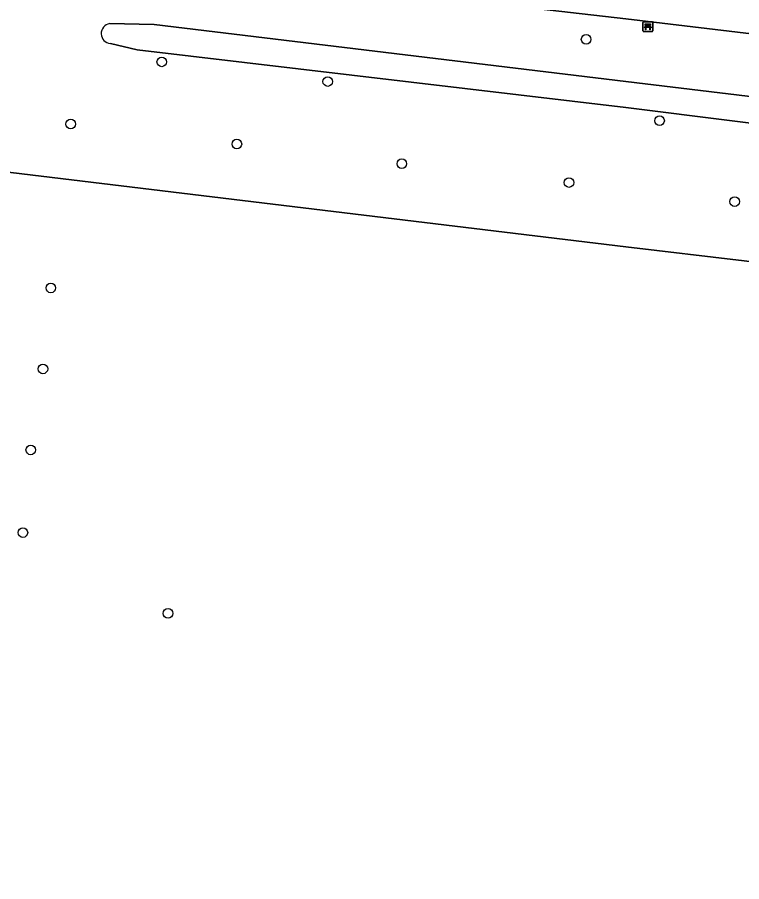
# Model space of a CAD drawing. Extents: x 157445 to 158888, y 383061 to 384688.
# Drawn here: x 157938.2 to 158011.8, y 384056.5 to 384144.4 of the extents above; entities that cross this region are included whole.
import ezdxf

# ---------------------------------------------------------------- set-up
doc = ezdxf.new("R2010")
doc.units = 0
for name, color, linetype in [('IMGEO_Bank', 7, 'Continuous'), ('IMGEO_Boom', 7, 'Continuous'), ('IMGEO_Greppel_droge_sloot', 7, 'Continuous'), ('IMGEO_Groenvoorziening', 7, 'Continuous'), ('IMGEO_Loofbos', 7, 'Continuous'), ('IMGEO_Voetpad_halfverhard', 7, 'Continuous')]:
    doc.layers.add(name, color=color, linetype=linetype)

msp = doc.modelspace()

# ---------------------------------------------------------------- linework, layer by layer
at = {"layer": 'IMGEO_Bank'}
for p, q in [((158001.745, 384143.031), (158001.745, 384143.872)), ((158001.745, 384143.872), (158001.745, 384143.031)), ((158001.82, 384143.956), (158002.661, 384143.956)), ((158002.661, 384143.956), (158001.82, 384143.956)), ((158002.745, 384143.881), (158002.745, 384143.04)), ((158002.745, 384143.04), (158002.745, 384143.881)), ((158002.67, 384142.956), (158001.829, 384142.956)), ((158001.829, 384142.956), (158002.67, 384142.956)), ((158002.442, 384143.354), (158002.049, 384143.354)), ((158002.054, 384143.462), (158002.054, 384143.568)), ((158002.098, 384143.568), (158002.098, 384143.462)), ((158002.386, 384143.574), (158002.104, 384143.574)), ((158002.104, 384143.456), (158002.386, 384143.456)), ((158002.392, 384143.462), (158002.392, 384143.568)), ((158002.436, 384143.568), (158002.436, 384143.462))]:
    msp.add_line(p, q, dxfattribs=at)
for points in [[(158001.992, 384143.354), (158001.85, 384143.354), (158001.962, 384143.456), (158002.048, 384143.456)], [(158002.048, 384143.574), (158001.962, 384143.574), (158001.962, 384143.735), (158002.525, 384143.735), (158002.525, 384143.574), (158002.442, 384143.574)], [(158002.042, 384143.347), (158002.042, 384143.14), (158001.999, 384143.14), (158001.999, 384143.347)], [(158002.442, 384143.456), (158002.525, 384143.456), (158002.637, 384143.354), (158002.498, 384143.354)], [(158002.492, 384143.347), (158002.492, 384143.14), (158002.448, 384143.14), (158002.448, 384143.347)]]:
    msp.add_lwpolyline(points, dxfattribs=at)
for centre, radius, start, end in [((158001.823, 384143.878), 0.0779, 92.4484, 184.28452), ((158001.823, 384143.878), 0.0779, 92.4484, 184.28452), ((158002.667, 384143.878), 0.0779, 2.4484, 94.28452), ((158002.667, 384143.878), 0.0779, 2.4484, 94.28452), ((158001.823, 384143.034), 0.0779, 182.4484, 274.28452), ((158001.823, 384143.034), 0.0779, 182.4484, 274.28452), ((158001.992, 384143.347), 0.00671, 2.89567, 87.10433), ((158002.049, 384143.347), 0.00671, 92.89567, 177.10433), ((158002.047, 384143.567), 0.00671, 2.89567, 87.10433), ((158002.047, 384143.463), 0.00671, 272.89567, 357.10433), ((158002.104, 384143.567), 0.00671, 92.89567, 177.10433), ((158002.104, 384143.463), 0.00671, 182.89567, 267.10433), ((158002.386, 384143.567), 0.00671, 2.89567, 87.10433), ((158002.386, 384143.463), 0.00671, 272.89567, 357.10433), ((158002.443, 384143.567), 0.00671, 92.89567, 177.10433), ((158002.443, 384143.463), 0.00671, 182.89567, 267.10433), ((158002.441, 384143.347), 0.00671, 2.89567, 87.10433), ((158002.498, 384143.347), 0.00671, 92.89567, 177.10433), ((158002.667, 384143.034), 0.0779, 272.4484, 4.28452), ((158002.667, 384143.034), 0.0779, 272.4484, 4.28452)]:
    msp.add_arc(centre, radius, start, end, dxfattribs=at)
at = {"layer": 'IMGEO_Boom'}
for centre in [(157995.971, 384142.162), (157952.865, 384139.873), (157969.725, 384137.872), (158003.429, 384133.894), (157943.618, 384133.557), (157960.491, 384131.518), (157977.249, 384129.519), (157994.224, 384127.606), (158011.062, 384125.672), (157941.594, 384116.895), (157940.792, 384108.659), (157939.558, 384100.424), (157938.755, 384092.022), (157953.503, 384083.811)]:
    msp.add_circle(centre, 0.489, dxfattribs=at)
at = {"layer": 'IMGEO_Greppel_droge_sloot'}
for points in [[(158000, 384137.878), (157952.082, 384143.673), (157947.563, 384143.759)], [(157947.642, 384141.739), (157950.381, 384141.104), (158000, 384135.248), (158043.491, 384129.771), (158044.774, 384129.746)], [(158045.33, 384132.256), (158044.659, 384132.478), (158000, 384137.878)]]:
    msp.add_lwpolyline(points, dxfattribs=at)
msp.add_arc((157947.729, 384142.754), 1.019, 99.37133, 265.10794, dxfattribs=at)
at = {"layer": 'IMGEO_Groenvoorziening'}
msp.add_lwpolyline([(158036.074, 384116.813), (158000, 384121.076), (157931.327, 384129.374), (157916.073, 384000), (157915.798, 383997.668), (157924.343, 383997.012), (157919.343, 383957.119), (157923.105, 383956.493)], dxfattribs=at)
at = {"layer": 'IMGEO_Loofbos'}
msp.add_lwpolyline([(157931.327, 384129.374), (158000, 384121.076), (158036.074, 384116.813), (158055.866, 384135.402), (158053.595, 384137.853), (158000, 384144.249), (157934.004, 384151.844)], close=True, dxfattribs=at)
for points in [[(157947.563, 384143.759), (157952.082, 384143.673), (158000, 384137.878), (158044.659, 384132.478), (158045.33, 384132.256)], [(158044.774, 384129.746), (158043.491, 384129.771), (158000, 384135.248), (157950.381, 384141.104), (157947.642, 384141.739)]]:
    msp.add_lwpolyline(points, dxfattribs=at)
msp.add_arc((157947.729, 384142.754), 1.019, 99.37133, 265.10794, dxfattribs=at)
at = {"layer": 'IMGEO_Voetpad_halfverhard'}
msp.add_lwpolyline([(157934.004, 384151.844), (158000, 384144.249), (158053.595, 384137.853), (158055.866, 384135.402), (158057.81, 384133.297), (158104.113, 384083.962), (158107.541, 384080.356), (158117.414, 384069.794), (158151.6, 384033.219), (158156.933, 384027.344), (158159.413, 384029.331), (158159.432, 384029.346), (158149.076, 384040.531), (158119.437, 384072.002), (158115.198, 384076.504), (158109.753, 384082.285), (158108.144, 384084.208), (158060.005, 384135.709), (158056.369, 384139.862), (158047.437, 384141.807), (158000, 384147.272)], dxfattribs=at)

doc.saveas('drawing.dxf')
